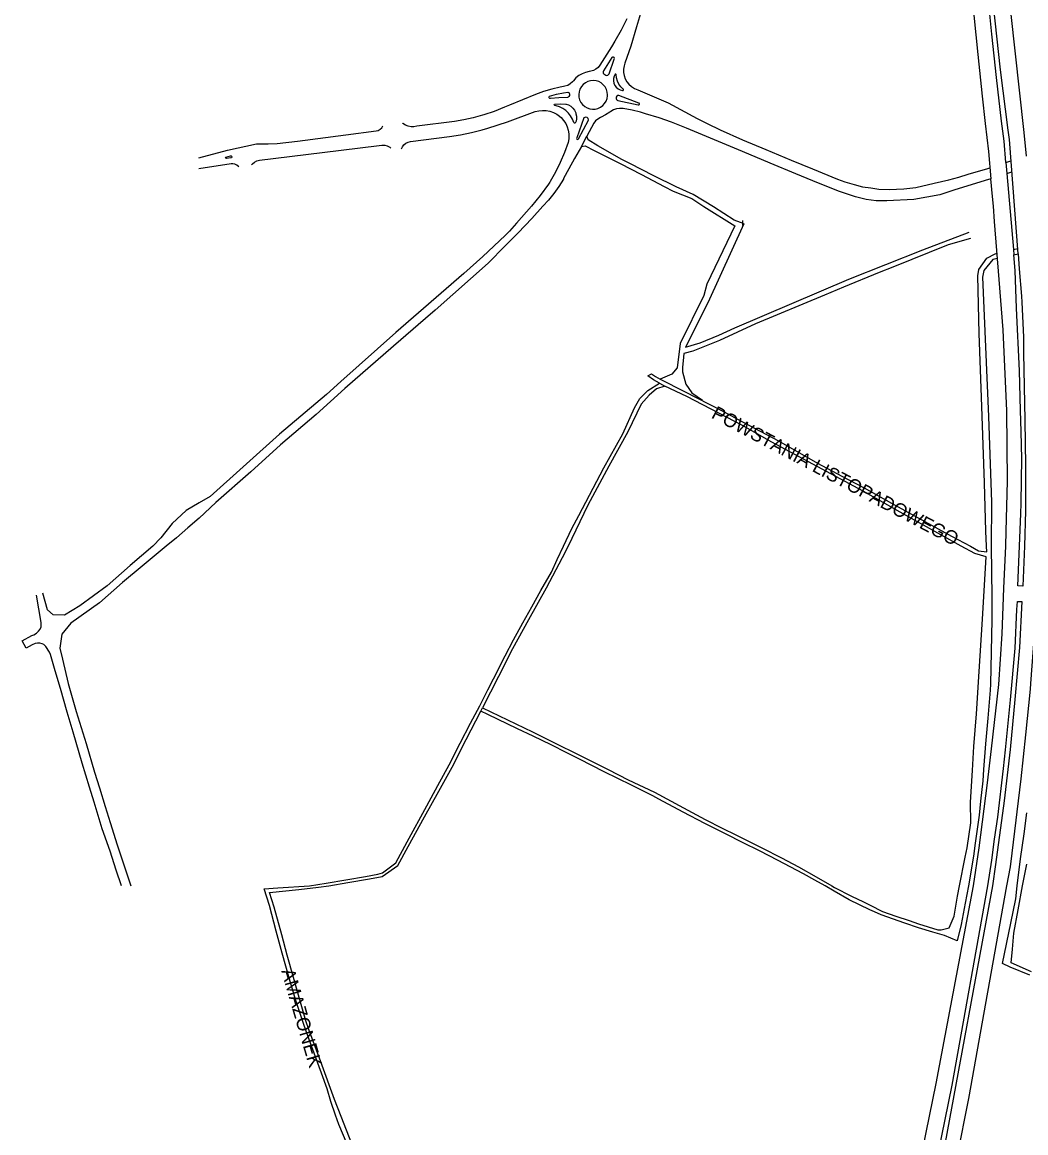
# Model space of a CAD drawing. Extents: x -304109 to -273954, y 21500 to 39796.
# Drawn here: x -303330 to -302591, y 32818 to 33635 of the extents above; entities that cross this region are included whole.
import ezdxf

# ---------------------------------------------------------------- set-up
doc = ezdxf.new("R2010")
doc.units = 0
doc.layers.add('krawedzie_ulic', color=7, linetype='Continuous')
doc.layers.add('nazwy_ulic', color=7, linetype='Continuous')

msp = doc.modelspace()

# ---------------------------------------------------------------- linework, layer by layer
at = {"layer": 'krawedzie_ulic'}
for points in [[(-302597.001, 33465.081), (-302603.43, 33549.047), (-302604.223, 33556.035), (-302609.921, 33600.355), (-302619.076, 33684.013)], [(-302605.929, 33532.187), (-302607.276, 33547.868), (-302609.236, 33562.669), (-302612.824, 33594.682), (-302616.335, 33626.594), (-302618.325, 33646.26)], [(-302885.174, 33638.003), (-302889.349, 33629.715), (-302893.878, 33621.615), (-302896.464, 33617.33), (-302904.945, 33603.854), (-302906.259, 33602.264), (-302907.854, 33600.956), (-302909.671, 33599.98), (-302911.642, 33599.373), (-302912.699, 33599.211), (-302915.394, 33598.572), (-302917.968, 33597.551), (-302920.369, 33596.171), (-302922.546, 33594.46), (-302924.455, 33592.454), (-302925.183, 33591.51), (-302926.78, 33590.104), (-302928.612, 33589.022), (-302930.614, 33588.3), (-302931.647, 33588.085), (-302934.183, 33587.636), (-302940.328, 33586.262), (-302946.373, 33584.501), (-302952.295, 33582.36), (-302971.558, 33574.366), (-302975.032, 33572.866), (-302982.664, 33569.888), (-302990.432, 33567.287), (-302991.404, 33566.976), (-302998.159, 33565.052), (-303005.013, 33563.516), (-303011.943, 33562.373), (-303039.655, 33558.983), (-303041.789, 33558.584), (-303043.96, 33558.582), (-303046.094, 33558.978), (-303048.12, 33559.758), (-303049.969, 33560.895), (-303050.232, 33561.099)], [(-302874.353, 33644.45), (-302877.88, 33632.035), (-302882.175, 33617.927), (-302886.502, 33605.249), (-302887.064, 33603.443), (-302887.448, 33601.022), (-302887.434, 33598.572), (-302887.022, 33596.156), (-302886.223, 33593.839), (-302885.059, 33591.683), (-302883.532, 33589.856), (-302881.598, 33588.14), (-302879.423, 33586.742), (-302877.059, 33585.696), (-302854.723, 33576.228), (-302833.197, 33564.533), (-302825.952, 33560.909), (-302816.432, 33556.278), (-302800, 33548.924), (-302782.764, 33541.804), (-302764.17, 33534.051), (-302748.322, 33527.539), (-302729.855, 33520.065), (-302724.59, 33518.089), (-302717.596, 33515.988), (-302711.518, 33514.445), (-302705.365, 33513.512), (-302699.543, 33512.655), (-302691.916, 33512.359), (-302681.012, 33512.957), (-302672.295, 33513.958), (-302658.828, 33516.947), (-302647.902, 33519.45), (-302640.635, 33521.466), (-302633.827, 33523.634), (-302619.345, 33527.793), (-302617.782, 33528.313)], [(-302629.653, 33640.707), (-302626.579, 33611.691), (-302623.349, 33580.948), (-302621.206, 33561.029), (-302618.908, 33540.347), (-302617.029, 33520.275)], [(-302602.554, 33643.43), (-302592.734, 33554.308), (-302591.152, 33537.016)], [(-302902.357, 33599.657), (-302902.619, 33598.866), (-302902.487, 33598.044), (-302901.994, 33597.375), (-302900.638, 33596.482), (-302899.791, 33596.326), (-302898.964, 33596.564), (-302898.33, 33597.146), (-302898.126, 33597.54), (-302894.391, 33608.389), (-302894.275, 33608.795), (-302894.432, 33609.394), (-302894.916, 33609.78), (-302895.535, 33609.801), (-302896.044, 33609.448), (-302902.357, 33599.657)], [(-302893.566, 33597.258), (-302894.395, 33595.717), (-302894.854, 33594.028), (-302894.919, 33592.279), (-302894.586, 33590.561), (-302893.873, 33588.962), (-302892.817, 33587.567), (-302891.472, 33586.447), (-302889.909, 33585.66), (-302888.244, 33585.252), (-302887.791, 33585.296), (-302887.532, 33585.67), (-302887.648, 33586.109), (-302887.716, 33586.178), (-302889.449, 33587.916), (-302890.878, 33589.911), (-302891.964, 33592.112), (-302892.679, 33594.46), (-302893.003, 33596.893), (-302893.005, 33596.927), (-302893.092, 33597.268), (-302893.436, 33597.342), (-302893.566, 33597.258)], [(-302899.344, 33582.018), (-302899.543, 33584.063), (-302900.134, 33586.03), (-302901.094, 33587.846), (-302902.388, 33589.442), (-302903.965, 33590.758), (-302905.767, 33591.744), (-302907.726, 33592.363), (-302909.767, 33592.591), (-302911.814, 33592.421), (-302913.79, 33591.858), (-302915.619, 33590.924), (-302917.234, 33589.653), (-302918.572, 33588.095), (-302919.583, 33586.307), (-302920.23, 33584.357), (-302920.488, 33582.319), (-302920.346, 33580.27), (-302919.812, 33578.287), (-302918.903, 33576.444), (-302917.656, 33574.812), (-302916.117, 33573.452), (-302914.343, 33572.415), (-302912.403, 33571.74), (-302910.369, 33571.454), (-302908.318, 33571.566), (-302906.327, 33572.072), (-302904.472, 33572.954), (-302902.822, 33574.178), (-302901.44, 33575.698), (-302900.378, 33577.456), (-302899.676, 33579.387), (-302899.361, 33581.417), (-302899.344, 33582.018)], [(-302941.94, 33581.037), (-302936.895, 33582.483), (-302931.754, 33583.542), (-302928.421, 33584.013), (-302927.772, 33583.697), (-302927.495, 33583.352), (-302927.21, 33582.431), (-302927.319, 33581.473), (-302927.693, 33580.772), (-302928.201, 33580.303), (-302928.718, 33580.177), (-302935.153, 33579.87), (-302941.18, 33579.217), (-302941.823, 33579.282), (-302942.312, 33579.705), (-302942.469, 33580.309), (-302942.297, 33580.809), (-302941.94, 33581.037)], [(-302890.958, 33581.471), (-302891.713, 33581.473), (-302892.367, 33581.094), (-302892.446, 33581.008), (-302892.854, 33580.2), (-302892.88, 33579.295), (-302892.644, 33578.66), (-302892.259, 33578.072), (-302891.719, 33577.8), (-302876.724, 33574.563), (-302876.192, 33574.573), (-302875.808, 33574.941), (-302875.773, 33575.472), (-302876.107, 33575.886), (-302876.262, 33575.952), (-302890.958, 33581.471)], [(-302937.951, 33575.165), (-302934.021, 33575.426), (-302930.084, 33575.288), (-302929.819, 33575.264), (-302927.939, 33574.611), (-302926.227, 33573.597), (-302924.751, 33572.261), (-302923.572, 33570.658), (-302922.736, 33568.852), (-302922.514, 33568.12), (-302922.079, 33566.307), (-302922.039, 33564.442), (-302922.396, 33562.612), (-302922.778, 33561.604), (-302923.188, 33561.251), (-302923.729, 33561.262), (-302924.124, 33561.632), (-302924.166, 33561.736), (-302925.126, 33564.228), (-302926.446, 33566.549), (-302928.098, 33568.647), (-302930.045, 33570.475), (-302932.242, 33571.992), (-302934.641, 33573.164), (-302937.188, 33573.966), (-302938.017, 33574.139), (-302938.409, 33574.343), (-302938.498, 33574.777), (-302938.217, 33575.119), (-302937.951, 33575.165)], [(-302617.029, 33520.275), (-302621.16, 33518.897), (-302644.229, 33511.781), (-302654.696, 33508.566), (-302673.653, 33504.986), (-302693.631, 33504.073), (-302701.511, 33504.089), (-302708.96, 33504.919), (-302716.615, 33506.867), (-302728.569, 33510.918), (-302744.034, 33517.1), (-302760.721, 33523.916), (-302779.519, 33531.822), (-302800, 33540.413), (-302841.191, 33557.485), (-302852.132, 33562.016), (-302861.263, 33565.212), (-302871.224, 33568.151), (-302874.954, 33569.267), (-302881.27, 33570.823), (-302887.671, 33571.988), (-302888.182, 33572.051), (-302890.439, 33572.081), (-302892.665, 33571.714), (-302894.792, 33570.959), (-302896.753, 33569.842), (-302897.524, 33569.27), (-302900.703, 33567.222), (-302904.08, 33565.521), (-302904.563, 33565.314), (-302906.414, 33564.248), (-302908.035, 33562.857), (-302909.369, 33561.188), (-302914.49, 33551.548)], [(-303051.093, 33542.34), (-303050.362, 33543.777), (-303049.213, 33545.213), (-303047.782, 33546.368), (-303046.135, 33547.186), (-303044.351, 33547.631), (-303015.551, 33551.28), (-303007.48, 33552.543), (-302999.481, 33554.2), (-302991.573, 33556.246), (-302987.391, 33557.497), (-302973.013, 33562.195), (-302952.625, 33569.66), (-302949.933, 33570.318), (-302947.175, 33570.583), (-302944.407, 33570.448), (-302941.687, 33569.916), (-302939.073, 33568.999), (-302936.617, 33567.715), (-302935.514, 33566.98), (-302933.418, 33565.26), (-302931.598, 33563.25), (-302930.092, 33560.995), (-302928.934, 33558.543), (-302928.15, 33555.948), (-302927.754, 33553.266), (-302927.73, 33552.872), (-302927.859, 33549.753), (-302928.31, 33546.998), (-302931.074, 33539.547), (-302934.209, 33532.245), (-302937.707, 33525.109), (-302941.56, 33518.159), (-302941.806, 33517.742), (-302942.838, 33516.271), (-302948.922, 33508.014), (-302955.322, 33500), (-302966.355, 33487.507), (-302971.572, 33481.694), (-302974.676, 33478.42), (-302991.213, 33462.989), (-303005.028, 33450.579), (-303055.07, 33407.081), (-303095.673, 33371.145), (-303106.155, 33361.526), (-303140.779, 33332.241), (-303191.916, 33286.508), (-303200, 33281.79), (-303209.483, 33276.165), (-303219.879, 33266.682), (-303228.173, 33256.067), (-303233.991, 33250), (-303250.727, 33235.608), (-303267.752, 33220.608), (-303287.882, 33205.957), (-303299.071, 33199.128), (-303307.464, 33199.499), (-303311.62, 33203.041), (-303314.953, 33215.312)], [(-302916.842, 33564.996), (-302921.932, 33550.442), (-302922.111, 33549.953), (-302921.904, 33549.475), (-302921.425, 33549.27), (-302920.937, 33549.452), (-302920.742, 33549.748), (-302913.305, 33563.441), (-302913.325, 33563.749), (-302913.642, 33564.603), (-302914.291, 33565.243), (-302915.15, 33565.547), (-302916.057, 33565.46), (-302916.842, 33564.996)], [(-303200.102, 33535.624), (-303179.162, 33541.238), (-303157.84, 33545.927), (-303149.115, 33546.059), (-303142.462, 33546.257), (-303127.523, 33548.043), (-303091.938, 33552.659), (-303069.645, 33555.428), (-303068.065, 33555.892), (-303066.642, 33556.722), (-303065.46, 33557.869), (-303064.621, 33559.199)], [(-302918.502, 33544.072), (-302914.49, 33551.548)], [(-302800, 33487.53), (-302801.324, 33488.128), (-302805.96, 33489.911), (-302821.265, 33499.689), (-302836.26, 33508.805), (-302848.739, 33514.24), (-302865.286, 33522.496), (-302882.9, 33531.438), (-302888.644, 33534.384), (-302906.513, 33544.622), (-302913.537, 33549.007), (-302914.49, 33551.548)], [(-302918.502, 33544.072), (-302923.515, 33535.195), (-302924.987, 33532.587), (-302931.606, 33520.366), (-302931.783, 33520.055), (-302935.079, 33514.69), (-302938.709, 33509.546), (-302942.658, 33504.643), (-302946.91, 33500), (-302954.963, 33491.053), (-302965.014, 33480.545), (-302974.555, 33470.976), (-302987.15, 33458.26), (-303026.304, 33423.542), (-303033.249, 33417.477), (-303056.807, 33397.175), (-303092.704, 33365.985), (-303113.871, 33346.723), (-303140.074, 33324.467), (-303161.878, 33304.696), (-303187.624, 33282.059), (-303200, 33270.632), (-303208.364, 33263.347), (-303216.632, 33256.163), (-303224.18, 33250), (-303234.57, 33241.395), (-303242.003, 33235.164), (-303256.288, 33223.091), (-303273.392, 33208.319), (-303294.332, 33193.253), (-303301.134, 33185.046), (-303302.525, 33174.811), (-303300.686, 33166.77), (-303296.328, 33148.915), (-303290.491, 33128.254), (-303283.201, 33104.76), (-303276.926, 33083.492), (-303273.246, 33072.064), (-303269.186, 33058.376), (-303265.578, 33046.514), (-303260.421, 33030.091), (-303255.199, 33014.61), (-303250.263, 33000)], [(-303161.429, 33530.535), (-303160.704, 33531.325), (-303159.174, 33532.535), (-303157.431, 33533.409), (-303155.546, 33533.909), (-303109.469, 33539.715), (-303067.354, 33544.853), (-303065.367, 33545.098), (-303063.371, 33544.943), (-303061.445, 33544.396), (-303059.666, 33543.478), (-303058.827, 33542.869)], [(-302918.502, 33544.072), (-302915.792, 33544.568), (-302909.129, 33541.035), (-302890.092, 33531.386), (-302874.384, 33523.308), (-302857.609, 33514.595), (-302851.077, 33511.242), (-302837.301, 33505.806), (-302828.277, 33499.831), (-302805.574, 33485.681), (-302826.083, 33442.689), (-302828.483, 33434.297), (-302845.845, 33399.048), (-302847.935, 33381.117), (-302851.881, 33376.564), (-302860.518, 33372.902)], [(-303170.784, 33529.148), (-303172.095, 33530.204), (-303173.618, 33530.923), (-303175.267, 33531.264), (-303176.469, 33531.264), (-303200.183, 33527.495)], [(-303176.99, 33537.118), (-303176.446, 33537.132), (-303176.031, 33536.781), (-303175.954, 33536.242), (-303176.254, 33535.789), (-303176.659, 33535.647), (-303179.882, 33535.184), (-303180.301, 33535.36), (-303180.446, 33535.796), (-303180.212, 33536.192), (-303176.99, 33537.118)], [(-302605.929, 33532.187), (-302602.232, 33533.395)], [(-302605.929, 33532.187), (-302605.233, 33524.086)], [(-302605.233, 33524.086), (-302601.609, 33525.257)], [(-302605.233, 33524.086), (-302600.434, 33468.232)], [(-302669.647, 32794.354), (-302657.429, 32854.479), (-302629.893, 33000), (-302625.711, 33027.831), (-302619.432, 33075.649), (-302616.648, 33100.883), (-302611.288, 33148.176), (-302608.746, 33185.357), (-302607.407, 33218.965), (-302606.093, 33250), (-302605.86, 33261.006), (-302604.916, 33297.738), (-302605.319, 33349.454), (-302607.99, 33409.102), (-302610.828, 33446.187), (-302614.437, 33488.796), (-302615.113, 33500), (-302615.802, 33507.164), (-302617.029, 33520.275)], [(-302800, 33487.53), (-302798.866, 33487.018), (-302825.539, 33428.908), (-302841.885, 33396.255), (-302831.115, 33399.602), (-302817.334, 33405.293), (-302805.669, 33410.491), (-302721.717, 33446.347), (-302667.125, 33467.891), (-302633.066, 33480.937)], [(-302800, 33489.47), (-302800, 33487.53)], [(-302800, 33487.53), (-302800, 33485.964)], [(-302631.943, 33476.328), (-302648.394, 33471.641), (-302689.119, 33455.307), (-302699.197, 33451.238), (-302725.669, 33440.39), (-302739.618, 33434.59), (-302790.41, 33413.48), (-302816.727, 33401.252), (-302836.396, 33393.399), (-302842.997, 33391.688), (-302843.658, 33386.301), (-302844.144, 33381.55), (-302844.115, 33378.163), (-302841.569, 33369.125), (-302837.267, 33362.761), (-302829.467, 33357.468)], [(-302641.95, 32800.291), (-302633.294, 32843.377), (-302605.26, 33000), (-302602.71, 33013.863), (-302601.316, 33024.041), (-302594.692, 33078.666), (-302591.331, 33111.036), (-302587.779, 33144.801), (-302587.51, 33148.966), (-302584.907, 33184.596), (-302584.22, 33197.906), (-302583.021, 33222.265), (-302581.861, 33250), (-302581.304, 33269.052), (-302581.169, 33274.005), (-302581.174, 33297.129), (-302580.952, 33326.577), (-302581.848, 33368.847), (-302583.026, 33425.935), (-302583.958, 33454.483), (-302585.039, 33467.804)], [(-302600.435, 33468.232), (-302600.434, 33468.232)], [(-302600.434, 33468.232), (-302597.298, 33468.952)], [(-302600.434, 33468.232), (-302600.103, 33464.375)], [(-302612.137, 33461.636), (-302615.613, 33460.845), (-302622.159, 33452.845), (-302623.092, 33447.832), (-302618.894, 33345.321), (-302616.775, 33289.462), (-302616.688, 33282.339), (-302616.721, 33250), (-302616.241, 33212.366), (-302616.271, 33195.975), (-302617.311, 33148.437), (-302617.583, 33143.865), (-302619.323, 33123.224), (-302620.901, 33104.394), (-302622.403, 33085.59), (-302623.063, 33077.154), (-302624.706, 33062.188), (-302625.777, 33051.948), (-302628.632, 33031.317), (-302629.803, 33021.865), (-302633.625, 33000), (-302636.09, 32987.254), (-302638.853, 32971.458), (-302641.745, 32959.553), (-302651.176, 32963.318), (-302659.8, 32965.883), (-302670.327, 32969.095), (-302680.471, 32972.483), (-302697.943, 32978.606), (-302702.759, 32980.743), (-302706.104, 32982.288), (-302721.459, 32989.619), (-302732.475, 32996.088), (-302738.957, 33000), (-302746.613, 33004.068), (-302755.016, 33008.813), (-302774.058, 33018.867), (-302787.008, 33025.502), (-302800, 33031.757), (-302811.963, 33037.965), (-302827.593, 33045.925), (-302843.703, 33054.169), (-302861.407, 33063.643), (-302865.813, 33066.189), (-302881.723, 33074.025), (-302901.789, 33083.871), (-302919.901, 33093.068), (-302929.35, 33097.911), (-302940.851, 33103.607), (-302954.127, 33110.077), (-302965.555, 33115.544), (-302987.395, 33126.088), (-302992.528, 33128.483)], [(-302860.518, 33372.902), (-302842.557, 33363.683), (-302824.414, 33354.37), (-302813.996, 33348.95), (-302800, 33341.429), (-302773.53, 33327.369), (-302744.766, 33310.872), (-302726.674, 33301.381), (-302710.36, 33292.777), (-302690.286, 33281.61), (-302645.945, 33257.221), (-302632.064, 33250), (-302626.047, 33246.552), (-302620.115, 33245.675), (-302620.324, 33250), (-302620.697, 33260.836), (-302621.667, 33296.601), (-302623.949, 33359.507), (-302625.546, 33406.387), (-302626.729, 33448.842), (-302625.821, 33453.423), (-302620.139, 33461.727), (-302613.992, 33465.122), (-302612.462, 33465.473)], [(-302597.001, 33465.081), (-302596.155, 33454.029), (-302594.564, 33433.934), (-302594.312, 33429.535), (-302593.143, 33403.804), (-302593.052, 33392.216), (-302591.964, 33342.625), (-302591.651, 33309.003), (-302591.516, 33288.215), (-302591.612, 33275.892), (-302592.377, 33250), (-302593.563, 33220.409), (-302597.196, 33220.672), (-302595.957, 33250), (-302595.062, 33274.056), (-302594.824, 33281.32), (-302594.593, 33298.622), (-302594.309, 33314.068), (-302594.83, 33334.378), (-302595.206, 33349.807), (-302596.054, 33378.964), (-302598.125, 33424.984), (-302599.115, 33452.873), (-302600.103, 33464.375)], [(-302600.103, 33464.375), (-302597.001, 33465.081)], [(-302861.109, 33369.898), (-302865.505, 33372.214), (-302869.595, 33375.342), (-302866.849, 33376.813), (-302863.927, 33374.651), (-302860.518, 33372.902)], [(-302974.707, 33169.177), (-302968.622, 33181.029), (-302961.72, 33193.459), (-302954.949, 33205.356), (-302948.381, 33217.331), (-302940.659, 33230.67), (-302936.27, 33239.992), (-302931.623, 33250), (-302925.569, 33262.98), (-302920.426, 33272.4), (-302901.939, 33307.466), (-302888.139, 33332.629), (-302879.479, 33351.827), (-302875.533, 33358.479), (-302869.503, 33364.444), (-302861.109, 33369.898)], [(-302861.109, 33369.898), (-302857.171, 33367.684)], [(-302860.518, 33372.902), (-302860.574, 33372.878)], [(-302857.171, 33367.684), (-302863.147, 33365.632), (-302868.616, 33360.988), (-302874.571, 33354.287), (-302884.375, 33334.15), (-302898.252, 33308.81), (-302913.759, 33279.965), (-302925.651, 33255.562), (-302928.191, 33250), (-302932.626, 33241.288), (-302944.377, 33219.006), (-302957.535, 33195.742), (-302969.203, 33174.4), (-302979.518, 33153.988), (-302991.253, 33130.983)], [(-302991.253, 33130.983), (-302966.85, 33119.237), (-302954.409, 33113.408), (-302934.801, 33103.565), (-302923.831, 33098.153), (-302898.7, 33085.527), (-302884.008, 33078.081), (-302864.726, 33068.85), (-302843.453, 33057.242), (-302827.368, 33048.872), (-302814.83, 33042.33), (-302804.797, 33037.382), (-302800, 33035.138), (-302785.678, 33027.939), (-302771.257, 33020.462), (-302758.79, 33014.005), (-302745.564, 33006.531), (-302734.179, 33000), (-302732.229, 32998.857), (-302719.613, 32992.38), (-302710.947, 32988.187), (-302705.956, 32985.718), (-302696.81, 32981.091), (-302686.92, 32977.73), (-302677.309, 32974.422), (-302670.41, 32972.121), (-302656.004, 32967.54), (-302653.692, 32967.526), (-302647.635, 32968.941), (-302644.152, 32977.691), (-302641.599, 32992.343), (-302640.256, 33000), (-302635.882, 33021.065), (-302634.592, 33027.822), (-302631.819, 33046.344), (-302632.082, 33061.441), (-302630.542, 33084.871), (-302629.552, 33102.405), (-302627.578, 33126.444), (-302625.637, 33157.741), (-302623.235, 33196.117), (-302620.534, 33241.962), (-302628.927, 33244.537), (-302638.903, 33250), (-302683.757, 33274.83), (-302711.124, 33290.287), (-302778.36, 33326.528), (-302800, 33338.634), (-302840.959, 33359.948), (-302857.171, 33367.684)], [(-303257.027, 33000), (-303261.013, 33011.575), (-303265.583, 33025.385), (-303271.298, 33041.827), (-303277.278, 33061.546), (-303280.674, 33072.622), (-303286.073, 33090.339), (-303292.721, 33113.153), (-303297.019, 33127.754), (-303302.109, 33145.092), (-303305.958, 33158.146), (-303309.422, 33170.26), (-303310.223, 33171.99), (-303312.895, 33176.092), (-303314.33, 33177.461), (-303315.574, 33178.152), (-303317.275, 33178.509), (-303318.875, 33178.485), (-303320.754, 33178.223), (-303322.786, 33177.223), (-303327.244, 33174.825), (-303330.24, 33180.207), (-303323.212, 33184.077), (-303321.663, 33184.72), (-303319.657, 33185.911), (-303318.184, 33187.245), (-303317.042, 33188.912), (-303316.334, 33190.64), (-303316.156, 33192.45), (-303316.331, 33193.769), (-303319.69, 33213.788)], [(-302655.756, 32802.833), (-302645.554, 32853.272), (-302619.343, 33000), (-302616.289, 33018.846), (-302614.361, 33034.381), (-302611.945, 33050.393), (-302607.738, 33086.211), (-302606.31, 33099.92), (-302602.678, 33136.735), (-302599.262, 33174.898), (-302597.844, 33203.423), (-302597.561, 33209.138), (-302594.154, 33209.131), (-302596.08, 33175.249), (-302599.394, 33137.186), (-302602.901, 33100.193), (-302607.201, 33062.572), (-302613.651, 33015.619), (-302615.937, 33000), (-302652.38, 32801.8)], [(-303015.955, 33089.081), (-303007.783, 33104.857), (-303000.077, 33119.543), (-302993.4, 33132.534), (-302987.368, 33144.157), (-302983.242, 33152.362), (-302974.707, 33169.177)], [(-303083.619, 32800.087), (-303095.479, 32830.195), (-303100.301, 32842.635), (-303110.402, 32870.567), (-303119.167, 32894.271), (-303121.398, 32900.744), (-303126.308, 32917.682), (-303135.134, 32948.932), (-303139.197, 32963.931), (-303144.789, 32984.305), (-303148.169, 32995.032), (-303126.477, 32997.383), (-303112.129, 32998.885), (-303104.393, 33000), (-303090.581, 33002.353), (-303074.493, 33005.165), (-303065.226, 33006.88), (-303053.755, 33014.806), (-303046.104, 33028.882), (-303033.974, 33050.628), (-303023.415, 33069.742), (-303013.755, 33087.388), (-303003.365, 33107.596), (-302992.513, 33128.512), (-302991.253, 33130.983)], [(-303090.877, 32809.982), (-303097.004, 32824.415), (-303099.563, 32831.119), (-303103.084, 32841.287), (-303105.798, 32850.558), (-303109.79, 32862.076), (-303117.094, 32881.398), (-303122.674, 32897.274), (-303129.09, 32916.41), (-303133.458, 32931.336), (-303138.959, 32950.464), (-303143.216, 32966.506), (-303148.108, 32985.477), (-303152.114, 32997.715), (-303142.138, 32998.595), (-303118.665, 33000), (-303106.347, 33001.827), (-303077.583, 33006.813), (-303068.418, 33008.477), (-303065.055, 33009.522), (-303055.19, 33016.798), (-303046.893, 33032.344), (-303032.264, 33058.749), (-303024.124, 33073.686), (-303015.955, 33089.081)], [(-302588.457, 32934.136), (-302602.854, 32940.217), (-302608.454, 32942.918), (-302602.407, 32972.395), (-302598.69, 32990.397), (-302597.666, 33000), (-302595.177, 33019.86), (-302592.558, 33038.128), (-302590.607, 33053.703)], [(-302593.753, 33000), (-302590.662, 33015.937)], [(-302587.247, 32936.748), (-302602.175, 32943.213), (-302601.098, 32953.349), (-302600.239, 32965.215), (-302597.011, 32982.253), (-302593.753, 33000)]]:
    msp.add_lwpolyline(points, dxfattribs=at)

# ---------------------------------------------------------------- texts
at = {"layer": 'nazwy_ulic'}
for s, rotation, p in [('POWSTANIA LISTOPADOWEGO', 332.153247, (-302823.519, 33344.622)), ('AMAZONEK', 286.170308, (-303139.605, 32937.42))]:
    msp.add_text(s, height=10, rotation=rotation, dxfattribs=at).set_placement(p)

doc.saveas('drawing.dxf')
